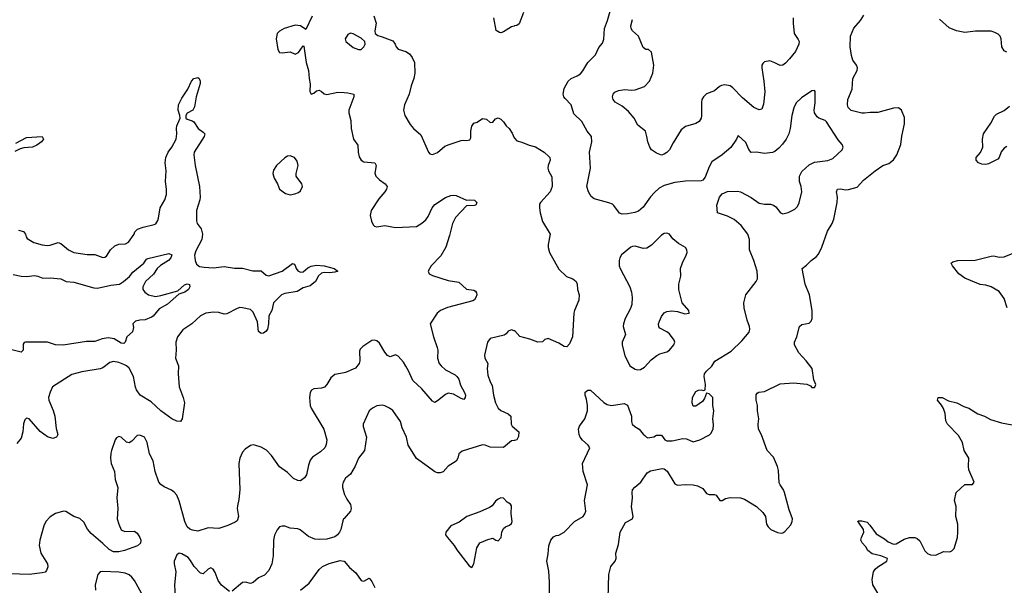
# Model space of a CAD drawing. Header units: inches. Extents: x 2001573 to 2220545, y 644482 to 846830.
# Tile 483 of 656: x 2107539 to 2115010, y 771467 to 775756. Entities that reach past the tile are written whole.
import ezdxf

# ---------------------------------------------------------------- set-up
doc = ezdxf.new("R2010")
doc.units = ezdxf.units.IN
doc.header["$MEASUREMENT"] = 0
doc.layers.add('C1707', color=7, linetype='Continuous')
doc.layers.add('C1717', color=7, linetype='Continuous')

msp = doc.modelspace()

# ---------------------------------------------------------------- linework, layer by layer
at = {"layer": 'C1707', "color": 5}
for points, elevation in [([(2109758.3, 775781.7), (2109710, 775681.2), (2109669.7, 775709.7), (2109630, 775714.8), (2109546, 775690), (2109510, 775669.3), (2109493.4, 775650), (2109484.4, 775610), (2109498.8, 775530), (2109510, 775506.8), (2109530, 775504), (2109590, 775510.7), (2109630, 775494.8), (2109654, 775506), (2109690, 775558), (2109694, 775554), (2109712.4, 775430), (2109730.6, 775370), (2109735.5, 775310), (2109744, 775270), (2109741, 775210), (2109750, 775192), (2109770, 775198), (2109790, 775216), (2109810, 775220.7), (2109830, 775210.6), (2109850, 775193), (2109868.5, 775188.5), (2109953.6, 775206.4), (2110000, 775203.5)], 420), ([(2107530, 774159.1), (2107567.3, 774150), (2107584, 774130), (2107587.3, 774110), (2107596.4, 774096.4), (2107646.5, 774066.5), (2107710, 774048.7), (2107750, 774044.2), (2107770, 774046.3), (2107830, 774067.2), (2107850, 774059.5), (2107910, 774010.2), (2107950, 773991.7), (2108050, 773975.5), (2108110, 773974.9), (2108170, 773951.4), (2108184.8, 773955.2), (2108196.5, 773963.5), (2108229.1, 774010.9), (2108259.9, 774040.1), (2108290, 774052.5), (2108342.9, 774057.1), (2108364.4, 774070), (2108406.6, 774130), (2108413.4, 774146.6), (2108432.9, 774167.1), (2108476.8, 774183.2), (2108558.1, 774201.9), (2108570.9, 774209.1), (2108586.9, 774233.1), (2108593, 774250), (2108603.9, 774330), (2108639.6, 774390), (2108652.2, 774430), (2108652.6, 774470), (2108644, 774530), (2108650.8, 774610), (2108643.8, 774670), (2108647.5, 774710), (2108664.4, 774750), (2108694.2, 774790), (2108725.4, 774850), (2108732.2, 774890), (2108729.1, 774930), (2108732.2, 774950), (2108755.8, 775010), (2108754.3, 775030), (2108741.5, 775070), (2108743.2, 775110), (2108770, 775161.5), (2108815.9, 775230), (2108841.4, 775290), (2108860.9, 775310), (2108890, 775318.6), (2108901.2, 775310), (2108909.3, 775290), (2108907.5, 775272.5), (2108878, 775170), (2108866.1, 775093.9), (2108851.6, 775068.5), (2108810, 775045.7), (2108798.8, 775030), (2108798.6, 775018.6), (2108798.6, 775010), (2108810, 775001.4), (2108848.3, 774988.3), (2108860, 774980), (2108892.4, 774930), (2108930, 774903.8), (2108942.4, 774890), (2108938.9, 774870), (2108863.6, 774750), (2108859.6, 774730), (2108870.2, 774649.8), (2108904, 774490), (2108908.6, 774410), (2108906.3, 774390), (2108881.3, 774310), (2108879.7, 774230), (2108885.5, 774210), (2108914.7, 774170), (2108927.2, 774130), (2108921.3, 774090), (2108876.1, 774003.9), (2108865.2, 773970), (2108869.2, 773929.2), (2108881.5, 773901.5), (2108904.1, 773884.1), (2108938.2, 773878.2), (2109010, 773875.5), (2109090, 773885), (2109170, 773871.8), (2109230, 773870.7), (2109307.5, 773852.5), (2109370, 773851.3), (2109410, 773819.3), (2109430, 773812.4), (2109531.5, 773848.5), (2109610, 773906.8), (2109622, 773902), (2109630, 773892), (2109637, 773870), (2109650, 773852.7), (2109670, 773840.3), (2109690, 773843.6), (2109726.2, 773873.8), (2109750, 773886.9), (2109790, 773893.8), (2109850, 773889.1), (2109926, 773870), (2109953.4, 773850), (2109930, 773841.8), (2109890, 773836.8), (2109850, 773837.8), (2109830, 773832.8), (2109807.2, 773812.8), (2109783.5, 773770), (2109742, 773738), (2109690, 773721.4), (2109644.2, 773695.8), (2109550, 773680.2), (2109526.5, 773670), (2109465.3, 773610), (2109452.4, 773550), (2109430.1, 773509.9), (2109427.9, 773450), (2109418.2, 773410), (2109410, 773394.3), (2109390, 773379.1), (2109370, 773376.9), (2109351.3, 773391.3), (2109343.8, 773463.8), (2109310, 773538.3), (2109290, 773557.2), (2109230, 773571.9), (2109210, 773572.4), (2109190, 773565.3), (2109110, 773525.1), (2109090, 773522.6), (2109050, 773534.8), (2109010, 773539.2), (2108950, 773529.7), (2108910, 773509.6), (2108845.7, 773450), (2108775.9, 773404.1), (2108737, 773350), (2108722.6, 773310), (2108725.2, 773250), (2108720.7, 773190), (2108744.2, 773130), (2108740.5, 773070), (2108748.5, 772971.5), (2108780.4, 772890), (2108788.5, 772850), (2108772.3, 772730), (2108758, 772710), (2108730, 772710.7), (2108694.2, 772730), (2108610, 772789.7), (2108537.3, 772857.3), (2108452.7, 772910), (2108424.3, 772950), (2108416.3, 772970), (2108401.3, 773050), (2108370, 773112.9), (2108350, 773132.3), (2108330, 773142), (2108290, 773156), (2108250, 773163.5), (2108223.4, 773156.6), (2108170, 773114.8), (2108150, 773107.3), (2108010, 773086), (2107935.2, 773064.8), (2107788.5, 772971.5), (2107770, 772932.3), (2107757.2, 772890), (2107759.2, 772870), (2107792.9, 772792.9), (2107805.4, 772750), (2107815.4, 772655.4), (2107827.3, 772610), (2107818, 772590), (2107790, 772580.9), (2107750, 772593.6), (2107694.4, 772634.4), (2107611.8, 772730), (2107590, 772735.1), (2107578.7, 772721.3), (2107567.3, 772692.7), (2107562.4, 772630), (2107550, 772582), (2107516.5, 772543.5)], 380), ([(2107510, 774820.2), (2107590, 774861.8), (2107710.2, 774870.2), (2107719.5, 774850), (2107703.8, 774830), (2107670, 774804.4), (2107636, 774790), (2107570, 774784.7), (2107542.6, 774777.4), (2107503, 774757)], 380), ([(2107490, 773823.5), (2107549.1, 773810.9), (2107592.6, 773807.4), (2107650, 773815.2), (2107677.3, 773810), (2107714.7, 773794.7), (2107770, 773798.3), (2107850, 773791.8), (2107891.8, 773771.8), (2107950, 773764.9), (2108102.5, 773722.5), (2108130, 773719.7), (2108230, 773741.6), (2108296.1, 773750), (2108327.7, 773770), (2108371.5, 773808.5), (2108398.5, 773841.5), (2108479.7, 773910), (2108500.9, 773939.1), (2108510, 773944.9), (2108670, 773982.2), (2108692.3, 773972.3), (2108686.4, 773950), (2108666.9, 773930), (2108607.5, 773892.5), (2108582.9, 773870), (2108553.8, 773826.2), (2108494, 773770), (2108472.7, 773730), (2108473, 773710), (2108488, 773690), (2108515.5, 773670), (2108570, 773658), (2108610, 773663.5), (2108739.1, 773700.9), (2108790, 773745.8), (2108810, 773754), (2108826.9, 773746.9), (2108828.9, 773730), (2108820.3, 773710), (2108791, 773689), (2108745.8, 773674.2), (2108660.4, 773599.6), (2108596.7, 773563.3), (2108551.7, 773508.3), (2108539.9, 773500.1), (2108490, 773479.5), (2108450, 773478), (2108418, 773470), (2108398, 773450), (2108402, 773422), (2108394.8, 773390), (2108350.7, 773350), (2108339.1, 773310), (2108330, 773299.3), (2108310, 773303.5), (2108255.5, 773335.5), (2108210, 773342.6), (2108164.8, 773335.2), (2108110, 773314.5), (2108045, 773315), (2107868.3, 773288.3), (2107809.6, 773289.7), (2107750, 773311.1), (2107582, 773310), (2107572.5, 773307.5), (2107563.9, 773296.1), (2107564, 773250), (2107550, 773236), (2107470, 773254)], 360), ([(2110000, 773079.2), (2109930, 773065.7), (2109898.9, 773041.1), (2109870, 772989.5), (2109851.2, 772968.8), (2109830, 772962), (2109770, 772956.9), (2109753.3, 772946.7), (2109742.4, 772930), (2109738.4, 772890), (2109743.7, 772830), (2109750.3, 772810), (2109847.1, 772650), (2109870.3, 772569.7), (2109865.5, 772534.5), (2109853.4, 772510), (2109821.3, 772478.7), (2109761.9, 772438.1), (2109743.7, 772416.3), (2109730, 772379.3), (2109714.2, 772305.8), (2109699.1, 772280.9), (2109670, 772260.5), (2109650, 772261.3), (2109617.7, 772277.7), (2109570, 772321.3), (2109510, 772365.4), (2109450, 772451.6), (2109411.7, 772491.7), (2109370, 772514), (2109330, 772527.6), (2109310, 772531.8), (2109290, 772527), (2109250, 772499.5), (2109230, 772476), (2109210.4, 772430), (2109202.4, 772390), (2109210.2, 772190.2), (2109202.7, 772117.3), (2109190.3, 772070), (2109188.9, 772050), (2109198, 771990), (2109190, 771957.2), (2109174.2, 771945.8), (2109118.3, 771921.7), (2109050, 771897.6), (2108970, 771904.2), (2108890, 771878.8), (2108850, 771885.3), (2108830, 771893.4), (2108808.8, 771910), (2108791.2, 771950), (2108750, 772108), (2108730, 772149.8), (2108710, 772174), (2108690, 772188.7), (2108634.2, 772214.2), (2108610, 772231.8), (2108595.1, 772250), (2108566.2, 772330), (2108550.7, 772410), (2108524.8, 772464.8), (2108505, 772550), (2108485.1, 772590), (2108450, 772605.2), (2108430, 772602.9), (2108390, 772559.8), (2108370, 772547.7), (2108350, 772553.1), (2108310, 772589.7), (2108290, 772595.8), (2108274.3, 772585.7), (2108263.7, 772570), (2108235.2, 772490), (2108229.2, 772470), (2108227.1, 772430), (2108233.2, 772390), (2108257.5, 772330), (2108263, 772270), (2108283.8, 772210), (2108274.7, 772130), (2108284.1, 772050), (2108279.7, 771970), (2108290.4, 771929.6), (2108310, 771888.8), (2108336.3, 771876.3), (2108410, 771878.9), (2108430, 771862), (2108451.6, 771830), (2108457.4, 771810), (2108454.4, 771785.6), (2108433.8, 771766.2), (2108334.9, 771730), (2108290, 771720.8), (2108250, 771722), (2108218.1, 771738.1), (2108170, 771785), (2108080.5, 771860.5), (2108053.8, 771893.8), (2108025, 771944.9), (2107993.9, 771973.9), (2107950, 771989.8), (2107890, 772027.2), (2107870, 772029.8), (2107810, 772012.8), (2107770, 771986.9), (2107737.8, 771950), (2107722.8, 771917.2), (2107691.3, 771810), (2107686.2, 771770), (2107698.3, 771710), (2107750.3, 771630), (2107753.5, 771606.5), (2107741.6, 771578.4), (2107732.4, 771567.6), (2107710, 771560.7), (2107610.3, 771549.7), (2107390, 771557.4)], 420), ([(2110000, 772262.5), (2109992.2, 772250), (2109987.4, 772230), (2109988.9, 772208.9), (2110000, 772162.8)], 440), ([(2110000, 771973.4), (2109997, 771970), (2109990, 771956), (2109976.4, 771890), (2109966, 771870), (2109950.2, 771849.8), (2109930, 771833.6), (2109870, 771818), (2109810, 771813.6), (2109778, 771818), (2109730, 771838.4), (2109666.9, 771886.9), (2109650, 771895.1), (2109590, 771900.5), (2109550, 771915.1), (2109530, 771916), (2109510, 771909.3), (2109492.1, 771887.9), (2109472.3, 771847.7), (2109464.9, 771810), (2109461.7, 771690), (2109452.8, 771630), (2109430, 771579.3), (2109395.6, 771544.4), (2109350, 771522.9), (2109310, 771487.6), (2109290, 771480.7), (2109251.5, 771491.5), (2109230, 771487.3), (2109150, 771424)], 440), ([(2109130, 771419), (2109070, 771467.6), (2109044.5, 771504.5), (2109023.1, 771563.1), (2109006, 771590), (2108990, 771599.6), (2108970, 771589.6), (2108930, 771553.6), (2108910, 771559.6), (2108863.6, 771610), (2108835.8, 771655.8), (2108817.1, 771677.1), (2108770, 771706.6), (2108750, 771709.6), (2108730, 771697), (2108711.4, 771650), (2108711.2, 771630), (2108723.5, 771570), (2108713.8, 771470), (2108719, 771381)], 440), ([(2109668.7, 771431.3), (2109736.6, 771483.4), (2109810, 771588), (2109836, 771610), (2109887.7, 771632.3), (2109970, 771654.7), (2109999.1, 771650), (2110000, 771649)], 440), ([(2108490, 771356.3), (2108410, 771502.4), (2108390, 771529.6), (2108370, 771546.6), (2108338.4, 771558.4), (2108290, 771567.1), (2108167.5, 771572.5), (2108150, 771569.3), (2108130.7, 771550), (2108110.4, 771470), (2108114, 771430)], 440)]:
    msp.add_lwpolyline(points, dxfattribs=dict(at, elevation=elevation))
at = {"layer": 'C1707', "color": 5, "elevation": 420}
msp.add_lwpolyline([(2109590, 774724.2), (2109570, 774719.7), (2109550, 774707.8), (2109488.5, 774650), (2109464.5, 774615.5), (2109460.9, 774590), (2109470, 774554.8), (2109496.3, 774510), (2109510.6, 774470), (2109556.7, 774436.7), (2109590, 774428.2), (2109625.8, 774434.2), (2109654.9, 774445.1), (2109670, 774458.8), (2109683.6, 774490), (2109680.7, 774510), (2109635.6, 774570), (2109636.3, 774590), (2109651.1, 774650), (2109643.5, 774683.5), (2109625.2, 774710)], close=True, dxfattribs=at)
at = {"layer": 'C1717', "color": 5}
for points, elevation in [([(2111559, 771390), (2111559.6, 771490), (2111553.5, 771573.5), (2111538.5, 771650), (2111550, 771704.7), (2111552.9, 771767.1), (2111568, 771810), (2111590, 771835.5), (2111610, 771846), (2111630, 771847), (2111670, 771869.3), (2111748.1, 771951.9), (2111815.4, 771990), (2111828.4, 772010), (2111833.7, 772030), (2111825.3, 772110), (2111847.8, 772230), (2111815.6, 772330), (2111809.9, 772390), (2111866, 772510), (2111852.3, 772530), (2111810, 772567.4), (2111792.5, 772590), (2111784.5, 772610), (2111779.4, 772650), (2111786.6, 772673.4), (2111827.1, 772730), (2111848, 772790), (2111847.6, 772830), (2111839.7, 772879.7), (2111829.4, 772910), (2111830, 772931.3), (2111850, 772946), (2111870, 772946), (2111972, 772852), (2111997.1, 772837.1), (2112030, 772831.3), (2112125.2, 772845.2), (2112150, 772833.4), (2112180.4, 772750), (2112180.7, 772710), (2112186.8, 772690), (2112206.8, 772670), (2112238.8, 772650), (2112270, 772612), (2112283.6, 772603.6), (2112294, 772590), (2112305.4, 772585.4), (2112350, 772592), (2112370, 772604.7), (2112405.4, 772605.4), (2112410, 772604.7), (2112433.4, 772570), (2112450, 772562.7), (2112490, 772562.5), (2112570, 772581.1), (2112597.6, 772577.6), (2112650, 772554.9), (2112699, 772570), (2112772.4, 772607.6), (2112782.8, 772617.2), (2112799.7, 772650), (2112804.4, 772684.4), (2112799.6, 772730), (2112806, 772790), (2112799.3, 772830), (2112797.2, 772890), (2112770, 772918.4), (2112750, 772925.2), (2112735.4, 772884.6), (2112720.3, 772859.7), (2112670, 772825.7), (2112650, 772824.2), (2112640.8, 772850), (2112644.7, 772890), (2112670, 772936.3), (2112690, 772947.5), (2112709, 772949), (2112730, 772944), (2112739, 772950), (2112742, 772990), (2112731.8, 773050), (2112736.2, 773070), (2112749.6, 773090), (2112791, 773129), (2112814.2, 773165.8), (2112937.8, 773242.2), (2113018.3, 773321.7), (2113073.2, 773386.8), (2113079.8, 773410), (2113077.7, 773430), (2113057.7, 773477.7), (2113035.8, 773570), (2113034.7, 773610), (2113050, 773670.7), (2113127, 773770), (2113136.2, 773790), (2113138.4, 773810), (2113133.6, 773850), (2113109.7, 773930), (2113077.4, 774010), (2113077.7, 774090), (2113063.9, 774130), (2113014.3, 774194.3), (2112960.6, 774240.6), (2112910, 774265.8), (2112832.7, 774290), (2112829.4, 774350), (2112849.5, 774410), (2112870, 774436.3), (2112910, 774454), (2112984.8, 774455.2), (2113009.5, 774450.5), (2113090, 774407), (2113150, 774364.4), (2113190, 774356.5), (2113236.5, 774356.5), (2113258.8, 774350), (2113276.3, 774336.3), (2113311, 774290), (2113330, 774283.7), (2113370, 774292.7), (2113420.6, 774319.4), (2113440.1, 774339.9), (2113454, 774366), (2113472.9, 774450), (2113469.8, 774489.8), (2113456.3, 774530), (2113455.1, 774570), (2113474.7, 774605.2), (2113530, 774654), (2113570, 774674.4), (2113670.9, 774689.1), (2113710, 774703), (2113780.9, 774770), (2113786.6, 774790), (2113779.3, 774810), (2113750, 774843.7), (2113660.1, 774980.1), (2113650, 774992), (2113602, 775010), (2113590, 775019), (2113569.5, 775049.5), (2113566.6, 775070), (2113575.3, 775124.7), (2113576, 775210), (2113570, 775219), (2113550, 775215.1), (2113470, 775163.7), (2113430, 775125.2), (2113412.1, 775087.9), (2113398.7, 775030), (2113385.5, 774930), (2113374.6, 774890), (2113354.6, 774850), (2113328.2, 774811.8), (2113299.5, 774780.5), (2113270, 774757.4), (2113250, 774748.2), (2113190, 774741.2), (2113130, 774750.7), (2113089.8, 774749.8), (2113072.3, 774772.3), (2113050, 774825.2), (2112990, 774878), (2112978, 774850), (2112933.8, 774786.2), (2112868.8, 774731.2), (2112790, 774677.2), (2112770, 774641.2), (2112739.5, 774560.5), (2112722, 774538), (2112710, 774532.7), (2112590, 774532.4), (2112510, 774520.4), (2112430, 774499.3), (2112390, 774477.4), (2112354.8, 774445.2), (2112326.2, 774413.8), (2112270, 774333.2), (2112235.6, 774304.4), (2112206.6, 774293.4), (2112150, 774283.1), (2112110, 774281.3), (2112090, 774287.8), (2112047.7, 774347.7), (2112036.5, 774356.5), (2112010, 774367.3), (2111896.8, 774396.8), (2111874.5, 774414.5), (2111854.7, 774450), (2111842.6, 774490), (2111869.7, 774630), (2111863.5, 774750), (2111881.1, 774830), (2111878, 774870), (2111845.7, 774910), (2111804.8, 774984.8), (2111742.5, 775042.5), (2111723.9, 775110), (2111677, 775157), (2111667.8, 775170), (2111663.5, 775190), (2111670, 775233.4), (2111701.1, 775290), (2111723.6, 775310), (2111770, 775330.2), (2111793.8, 775346.2), (2111812.4, 775367.6), (2111848.7, 775431.3), (2111909.1, 775490), (2111934.1, 775545.9), (2111962, 775578), (2111971.2, 775608.8), (2111976.8, 775690), (2111999.7, 775750), (2112030, 775856)], 440), ([(2110225.3, 775785.3), (2110244.9, 775730), (2110232.7, 775670), (2110236.3, 775650), (2110255.6, 775635.6), (2110290, 775626.4), (2110370, 775594.4), (2110388, 775570), (2110394.4, 775550), (2110411.3, 775531.3), (2110470, 775515.5), (2110497.1, 775497.1), (2110516.8, 775470), (2110534.2, 775430), (2110536.5, 775350), (2110530.4, 775310.3), (2110510, 775254), (2110495.3, 775190), (2110458.4, 775110), (2110450.6, 775070), (2110460.7, 775030), (2110500.7, 774960.7), (2110527.7, 774930), (2110582.3, 774882.3), (2110640.7, 774750), (2110650, 774738.8), (2110670, 774733.4), (2110710, 774748.7), (2110764.2, 774795.8), (2110797.2, 774810), (2110890, 774839.1), (2110910, 774842), (2110930, 774838.8), (2110955.1, 774844.9), (2110961.2, 774858.8), (2110962, 774910), (2110969.6, 774949.6), (2110984.5, 774970), (2111010, 774979.5), (2111050, 775005.7), (2111080.3, 775000.3), (2111110, 774976), (2111130, 774978), (2111150, 775004.7), (2111170, 775011), (2111190, 775001), (2111210, 774981), (2111230.3, 774950.3), (2111253.4, 774930), (2111275.6, 774895.6), (2111290, 774861), (2111293.9, 774856.2), (2111310, 774836), (2111350, 774826.8), (2111404.4, 774804.4), (2111452.9, 774792.9), (2111518.8, 774750), (2111556.7, 774716.7), (2111562.8, 774710), (2111564, 774690), (2111548.8, 774651.2), (2111547, 774630), (2111551.7, 774610), (2111575.6, 774564.4), (2111579.1, 774490), (2111563, 774450), (2111490.5, 774370), (2111483.8, 774356.2), (2111482, 774330), (2111488.8, 774291.2), (2111505, 774225), (2111564, 774130), (2111548, 774050), (2111548.2, 774028.2), (2111559.1, 773990), (2111630, 773864), (2111688.3, 773808.3), (2111736, 773790), (2111762, 773770), (2111768, 773750), (2111770.7, 773710), (2111783.8, 773670), (2111782.4, 773630), (2111748.4, 773550), (2111744.4, 773530), (2111734.8, 773350), (2111710, 773298), (2111690, 773275.3), (2111670, 773279), (2111630, 773304), (2111550, 773339.3), (2111524.7, 773330), (2111506.8, 773313.2), (2111470, 773309.4), (2111410, 773334.5), (2111334.5, 773354.5), (2111295.6, 773395.6), (2111293.9, 773396.2), (2111290, 773397.6), (2111270, 773404.5), (2111244.7, 773395.3), (2111230, 773374), (2111216.3, 773363.7), (2111110, 773337.2), (2111088.3, 773311.7), (2111066.9, 773213.1), (2111068.4, 773190), (2111092, 773150), (2111084.9, 773110), (2111090, 773061), (2111107.8, 773010), (2111122.8, 772982.8), (2111134.4, 772910), (2111150, 772851), (2111170, 772810.6), (2111190, 772792.2), (2111246.5, 772766.5), (2111266.7, 772750), (2111268.5, 772690), (2111274.7, 772674.7), (2111290, 772661.3), (2111293.9, 772657.9), (2111325.5, 772630), (2111323.8, 772596.2), (2111310, 772569.2), (2111293.9, 772566.3), (2111290, 772565.6), (2111270, 772562), (2111210, 772513), (2111110, 772514.8), (2111070, 772529.8), (2111050, 772532), (2110896.1, 772483.9), (2110870, 772464), (2110862.4, 772430), (2110851.6, 772408.5), (2110790, 772371.2), (2110753.1, 772326.9), (2110730, 772318.9), (2110710, 772318.7), (2110690, 772327), (2110629.8, 772369.8), (2110550, 772429.6), (2110541.1, 772441.1), (2110487.3, 772530), (2110474.7, 772590), (2110441.1, 772661.1), (2110428.2, 772708.2), (2110370, 772792), (2110345.2, 772810), (2110310, 772827), (2110290, 772831.8), (2110250, 772827), (2110216, 772810), (2110190, 772789.2), (2110144, 772690), (2110144, 772670), (2110170.4, 772590), (2110155.3, 772490), (2110109.3, 772430.7), (2110084.4, 772370), (2110050.2, 772309.8), (2110010, 772278.4), (2110000, 772262.5)], 440), ([(2111362.4, 775810), (2111330, 775724), (2111310, 775712.7), (2111293.9, 775708.6), (2111290, 775707.7), (2111270, 775702.7), (2111210, 775664), (2111190, 775657.2), (2111179, 775659), (2111154, 775674), (2111137, 775770)], 440), ([(2112005.1, 771370), (2112009.3, 771550), (2112025.1, 771610), (2112057.2, 771650), (2112066, 771670), (2112062, 771710), (2112082.9, 771777.1), (2112094.5, 771870), (2112135.5, 771944.5), (2112189.2, 771970.8), (2112190, 771974), (2112193.2, 771990), (2112182.4, 772062.4), (2112189.7, 772130), (2112185.1, 772170), (2112189.4, 772190), (2112207.5, 772212.5), (2112253.2, 772250), (2112298.9, 772321.1), (2112324.4, 772335.6), (2112414, 772354), (2112430, 772349.1), (2112451.8, 772331.8), (2112510, 772237), (2112530, 772226.5), (2112588.2, 772231.8), (2112648.9, 772228.9), (2112682.4, 772222.4), (2112721.6, 772201.6), (2112750, 772162), (2112770, 772155.5), (2112810, 772156.3), (2112824.7, 772150), (2112851, 772111), (2112870, 772110.8), (2112894.5, 772125.5), (2112930, 772133), (2113009.6, 772130.4), (2113039.5, 772119.5), (2113130, 772063.6), (2113178, 772018), (2113197, 771990), (2113206.7, 771930), (2113217.1, 771910), (2113238.8, 771890), (2113288, 771868), (2113316.4, 771863.6), (2113330, 771865.3), (2113345.6, 771874.4), (2113390, 771924.9), (2113401.6, 771950), (2113402.4, 771970), (2113378.4, 772038.4), (2113342.2, 772170), (2113335.1, 772190), (2113308.1, 772228.1), (2113302.9, 772242.9), (2113297, 772337), (2113290, 772369.2), (2113257.8, 772437.8), (2113209.7, 772490), (2113167.4, 772607.4), (2113146, 772650), (2113142.2, 772690), (2113146.9, 772730), (2113138.3, 772790), (2113137.6, 772830), (2113126, 772870), (2113127.7, 772912.3), (2113135.1, 772924.9), (2113147.2, 772932.7), (2113190, 772937.6), (2113310, 772994), (2113410, 773002.4), (2113512.1, 772992.1), (2113538.8, 772978.8), (2113550, 772967.3), (2113570, 772966), (2113573.2, 772970), (2113579.3, 772990), (2113565.4, 773025.4), (2113551.6, 773110), (2113506.3, 773170), (2113450, 773229.6), (2113418.4, 773290), (2113418, 773310), (2113437, 773350), (2113457.2, 773430), (2113474.5, 773445.5), (2113530, 773454.8), (2113545.2, 773470), (2113552, 773490), (2113551.7, 773551.7), (2113531.6, 773670), (2113498.7, 773750), (2113475.3, 773870), (2113510, 773893.4), (2113545.1, 773930), (2113583.4, 773956.6), (2113600.9, 773979.1), (2113626.6, 774030), (2113668.4, 774151.6), (2113703.5, 774210), (2113715.9, 774244.1), (2113741.7, 774370), (2113743.5, 774410), (2113738, 774450), (2113744, 774470), (2113766.8, 774473.2), (2113805.8, 774465.8), (2113827.4, 774467.4), (2113893.2, 774486.8), (2113942, 774538), (2114029.5, 774610), (2114089.4, 774650), (2114134.3, 774665.7), (2114170, 774692), (2114194.2, 774730), (2114226.2, 774810), (2114232.9, 774872.9), (2114253.5, 774966.5), (2114253.5, 775013.5), (2114230, 775069.4), (2114207.6, 775087.6), (2114170, 775084.4), (2114050, 775053.1), (2113992.2, 775052.3), (2113950, 775046), (2113930, 775047), (2113848.4, 775068.4), (2113825.4, 775090), (2113819.2, 775110), (2113822.4, 775150), (2113856.8, 775230), (2113860.7, 775310), (2113892.5, 775370), (2113895.8, 775390), (2113889.7, 775410), (2113860.4, 775450), (2113850, 775484), (2113840.4, 775550), (2113842.2, 775630), (2113869.1, 775690.9), (2113919.6, 775750), (2113944.5, 775790)], 420), ([(2113409.2, 775770), (2113408.5, 775730), (2113415.8, 775650), (2113446, 775606), (2113452.4, 775590), (2113451.3, 775570), (2113425.2, 775514.8), (2113380.9, 775459.1), (2113350, 775425.7), (2113330, 775411.1), (2113310, 775408.3), (2113270, 775429.7), (2113230, 775442.6), (2113190, 775436.3), (2113176.9, 775423.1), (2113170.4, 775410), (2113170.3, 775389.7), (2113186.3, 775290), (2113192.5, 775207.5), (2113183.8, 775116.2), (2113170, 775076), (2113150, 775071.6), (2113110, 775088.7), (2113023.5, 775163.5), (2112950, 775238.9), (2112930, 775253.7), (2112890, 775262.7), (2112863.4, 775256.6), (2112848.5, 775250), (2112810, 775216.3), (2112750, 775193), (2112726.7, 775170), (2112715.3, 775150), (2112711.7, 775130), (2112713.1, 775026.9), (2112710, 775009.4), (2112695.3, 774984.7), (2112670, 774968.2), (2112590, 774944.7), (2112559, 774921), (2112497, 774823), (2112470, 774769.4), (2112450, 774749.3), (2112430, 774735.3), (2112410, 774729.2), (2112370, 774743.7), (2112333.2, 774770), (2112319.5, 774790), (2112304.7, 774830), (2112298.7, 774870), (2112286.6, 774910), (2112230, 774955.1), (2112202.4, 775010), (2112159.3, 775059.3), (2112110, 775100.5), (2112056.2, 775130), (2112042.9, 775150), (2112037.6, 775170), (2112042.9, 775190), (2112054.5, 775205.5), (2112082.2, 775217.8), (2112130, 775227), (2112181.8, 775221.8), (2112210, 775223.6), (2112279.7, 775250), (2112317.4, 775290), (2112343.9, 775350), (2112349.8, 775410), (2112331.8, 775510), (2112310, 775529.3), (2112290, 775529.5), (2112270, 775545.1), (2112235, 775630), (2112189.4, 775670), (2112178, 775690), (2112177, 775710), (2112190, 775756.3)], 420), ([(2115030, 775508.5), (2115010, 775518.7), (2114991.1, 775550), (2114986.6, 775610), (2114979.7, 775630), (2114964.8, 775644.8), (2114939.3, 775659.3), (2114910, 775667.8), (2114792.6, 775667.4), (2114710, 775658.5), (2114648, 775670), (2114592.9, 775692.9), (2114518.4, 775758.4)], 380), ([(2110000, 775203.5), (2110030, 775201.7), (2110074.8, 775190), (2110074, 775170), (2110035.5, 775070), (2110035.5, 775050), (2110050.4, 774990.3), (2110053.4, 774930), (2110073, 774850), (2110103.7, 774803.7), (2110106.5, 774750), (2110115.3, 774715.2), (2110130.2, 774690.2), (2110150, 774678.9), (2110233.4, 774670), (2110243.1, 774650), (2110232.4, 774592.4), (2110241.5, 774570), (2110270, 774541.7), (2110311.5, 774511.5), (2110326.7, 774490), (2110323.1, 774470), (2110310.3, 774450), (2110263.2, 774396.8), (2110205.8, 774310), (2110198.5, 774270), (2110207.9, 774227.9), (2110221.4, 774201.4), (2110231.4, 774191.4), (2110250, 774184.7), (2110310, 774194.3), (2110390, 774181), (2110550, 774187.9), (2110590, 774212.3), (2110620.8, 774239.2), (2110637.1, 774262.9), (2110669.8, 774330), (2110690, 774353.4), (2110770, 774408.1), (2110810, 774422.2), (2110830, 774425.5), (2110850, 774422.3), (2110930, 774386.8), (2110949.6, 774390.4), (2110990, 774386.8), (2111006.8, 774370), (2110998.8, 774350), (2110990, 774346.3), (2110930, 774343.7), (2110845.3, 774254.7), (2110822.2, 774210), (2110801.2, 774118.8), (2110771.7, 774030), (2110734.9, 773965.1), (2110660.3, 773890), (2110638, 773850), (2110645.5, 773830), (2110670, 773817), (2110790, 773778.2), (2110870, 773766.5), (2110930, 773713.4), (2110985.3, 773705.3), (2110997, 773697), (2111004.4, 773684.4), (2111006.7, 773670), (2111000.9, 773650), (2110989.2, 773630.8), (2110976.3, 773623.7), (2110785.4, 773574.6), (2110732, 773550), (2110705.7, 773530), (2110654, 773450), (2110678.6, 773350), (2110707.8, 773270), (2110711.7, 773250), (2110710.3, 773190), (2110721.7, 773150), (2110736.5, 773130), (2110770, 773100.7), (2110843.1, 773063.1), (2110856.5, 773050), (2110870.2, 773030), (2110884.2, 772984.2), (2110913.8, 772930), (2110920.7, 772910), (2110920.3, 772890), (2110910, 772876.9), (2110890, 772883.1), (2110830, 772917.4), (2110790, 772923.6), (2110770, 772913.6), (2110710, 772864.7), (2110690, 772853.6), (2110670, 772863.6), (2110590, 772956.9), (2110520.9, 773020.9), (2110490, 773094), (2110470, 773129.5), (2110450, 773159.5), (2110410, 773203.7), (2110390, 773215.1), (2110350, 773198.4), (2110330, 773209.6), (2110310, 773234.7), (2110270, 773303.5), (2110250, 773320.4), (2110230, 773326.6), (2110210, 773322.4), (2110141.5, 773278.5), (2110122.3, 773257.7), (2110117.1, 773242.9), (2110118.7, 773170), (2110114.4, 773150), (2110087.2, 773112.8), (2110010, 773081.1), (2110000, 773079.2)], 420), ([(2115030, 774793.8), (2115010, 774782), (2114987.4, 774752.6), (2114971.4, 774710), (2114961.2, 774698.8), (2114890, 774662.2), (2114870, 774656.8), (2114840.7, 774660.7), (2114815.1, 774670), (2114797, 774690), (2114797, 774710), (2114830.7, 774749.3), (2114847.7, 774790), (2114844.2, 774850), (2114853.3, 774890), (2114907.6, 774970), (2114936.5, 775023.5), (2114950, 775038.3), (2115010, 775067.3), (2115050, 775099.6)], 380), ([(2115031.2, 773570), (2115010, 773642.7), (2114970, 773694.3), (2114910, 773730.9), (2114870, 773742.3), (2114827.1, 773747.1), (2114710, 773794.8), (2114664, 773830), (2114616.2, 773890), (2114606, 773910), (2114620.5, 773919.5), (2114658, 773930), (2114790, 773933.4), (2114910, 773963.9), (2114930, 773964.2), (2114970, 773955), (2115010, 773957.6), (2115090, 773990.3)], 380), ([(2114085.4, 771350), (2114013.3, 771470), (2114006.3, 771510), (2114018.2, 771570), (2114029.8, 771590), (2114050, 771608), (2114119.3, 771650), (2114124, 771670), (2114072, 771690), (2114006.7, 771706.7), (2113975.8, 771730), (2113959.2, 771759.2), (2113930.9, 771790), (2113922.2, 771810), (2113925.5, 771830), (2113943.8, 771870), (2113941.5, 771890), (2113904.9, 771944.9), (2113897.2, 771950), (2113904.4, 771955.6), (2113930, 771956.9), (2113970, 771945.7), (2113990, 771924.4), (2114037, 771857), (2114099.8, 771819.8), (2114130, 771796), (2114170, 771778.9), (2114190, 771781.3), (2114250, 771815.8), (2114290, 771830.4), (2114330, 771830.4), (2114350, 771823), (2114370, 771804), (2114407.3, 771727.3), (2114427.4, 771707.4), (2114450, 771698.5), (2114490, 771695.6), (2114550, 771723.1), (2114598, 771722), (2114612.7, 771727.3), (2114630, 771746.8), (2114654, 771830), (2114658.7, 771870), (2114658.4, 771930), (2114642.9, 771990), (2114643.7, 772063.7), (2114633.2, 772110), (2114644, 772170), (2114710, 772230.7), (2114770, 772231), (2114782.7, 772250), (2114741.6, 772341.6), (2114738.7, 772370), (2114742.2, 772430), (2114706.6, 772490), (2114694, 772550), (2114663, 772603), (2114578.3, 772690), (2114567, 772713), (2114561.6, 772770), (2114548.4, 772808.4), (2114534, 772834), (2114502.7, 772870), (2114509.2, 772890), (2114538, 772890), (2114586.4, 772866.4), (2114650, 772850.2), (2114703.4, 772823.4), (2114742, 772810), (2114810, 772766.5), (2114860.7, 772750), (2114905.2, 772725.2), (2114990, 772698.9), (2115070, 772683.1)], 380), ([(2110000, 772162.8), (2110000.5, 772160.5), (2110020.7, 772120.7), (2110050, 772080.7), (2110054.9, 772050), (2110050, 772029.6), (2110000, 771973.4)], 440), ([(2110000, 771649), (2110042.3, 771602.3), (2110090, 771561.6), (2110130, 771504.4), (2110150, 771499.3), (2110190, 771520.7), (2110195.1, 771515.1), (2110210, 771497.3), (2110233.1, 771450)], 440)]:
    msp.add_lwpolyline(points, dxfattribs=dict(at, elevation=elevation))
for points, elevation in [([(2110050, 775653.3), (2110030, 775644.5), (2110008.7, 775610), (2110013.4, 775590), (2110070, 775546), (2110110, 775528.9), (2110130, 775530.4), (2110150.8, 775550), (2110160.4, 775570), (2110157.6, 775590), (2110130, 775616.3), (2110070, 775649.6)], 440), ([(2112450, 774138), (2112430, 774134), (2112410, 774120.7), (2112333.8, 774046.2), (2112296.4, 774023.6), (2112270, 774020.4), (2112210, 774037.3), (2112190, 774036.8), (2112177.1, 774030), (2112106.3, 773973.7), (2112091.8, 773950), (2112087.4, 773930), (2112088.8, 773890), (2112095.3, 773870), (2112169.4, 773730), (2112181.4, 773690), (2112186.7, 773650), (2112183.4, 773596.6), (2112174.5, 773565.5), (2112132.7, 773490), (2112119.5, 773450), (2112118.9, 773430), (2112135.5, 773370), (2112110.7, 773310), (2112111, 773289), (2112130.7, 773210.7), (2112168, 773130), (2112210, 773106), (2112230, 773102), (2112250, 773104.4), (2112279.1, 773120.9), (2112330, 773175.5), (2112373.2, 773210), (2112397.4, 773222.6), (2112450, 773236.4), (2112470, 773250.4), (2112502.6, 773290), (2112509.7, 773310), (2112505.4, 773325.4), (2112470, 773372.7), (2112449.6, 773389.7), (2112396.6, 773416.6), (2112388.1, 773428.1), (2112386.3, 773450), (2112392.8, 773470), (2112410, 773505.5), (2112430, 773533), (2112450, 773544.4), (2112488.2, 773548.2), (2112530, 773542), (2112585.2, 773525.2), (2112618, 773530), (2112617.2, 773550), (2112565.2, 773610), (2112540.9, 773710), (2112540.7, 773750), (2112554.7, 773810), (2112553.3, 773870), (2112567.2, 773912.7), (2112596.9, 773970), (2112602.9, 773990), (2112602, 774010), (2112590, 774029.2), (2112537.5, 774057.5), (2112494.2, 774094.2), (2112469.5, 774129.5)], 460), ([(2111190, 772131.5), (2111170, 772120.9), (2111150, 772105.2), (2111124, 772070), (2111103.1, 772056.9), (2111030, 772024.2), (2110931, 771990), (2110873.2, 771946.8), (2110810, 771919), (2110771.3, 771870), (2110770.8, 771850), (2110784, 771830), (2110836.3, 771770), (2110856.7, 771736.7), (2110950, 771614.8), (2110970, 771601), (2110984.5, 771630), (2111007.9, 771752.1), (2111030, 771788), (2111090, 771814.4), (2111130, 771824), (2111152, 771810), (2111170, 771804.9), (2111191.8, 771830), (2111198.4, 771870), (2111210, 771898.8), (2111224, 771910), (2111256.2, 771923.8), (2111270, 771936), (2111274.7, 771950), (2111268, 772010), (2111269.5, 772069.5), (2111262, 772082), (2111238.6, 772098.6), (2111210, 772129)], 460)]:
    msp.add_lwpolyline(points, close=True, dxfattribs=dict(at, elevation=elevation))

doc.saveas('drawing.dxf')
